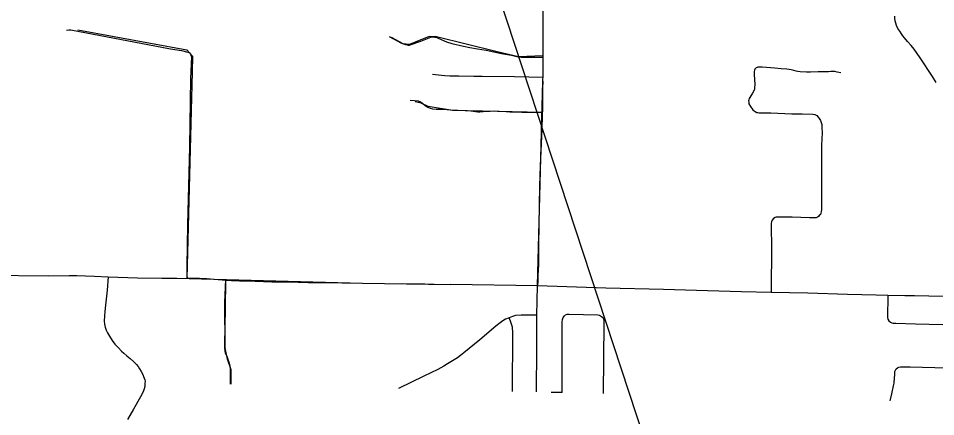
# Model space of a CAD drawing. Extents: x 670147 to 673275, y 705573 to 707613.
# Drawn here: x 671613.5 to 671751.4, y 706103 to 706162.9 of the extents above; entities that cross this region are included whole.
import ezdxf

# ---------------------------------------------------------------- set-up
doc = ezdxf.new("R2010")
doc.units = 0
for name, color, linetype in [('31', 7, 'Continuous'), ('32', 7, 'Continuous'), ('33', 7, 'Continuous'), ('34', 7, 'Continuous'), ('Default', 7, 'Continuous')]:
    doc.layers.add(name, color=color, linetype=linetype)

msp = doc.modelspace()

# ---------------------------------------------------------------- linework, layer by layer
at = {"layer": '31'}
for points in [[(671669.25, 706160.13), (671671.11, 706159.14), (671671.74, 706158.94), (671671.99, 706158.89), (671672.15, 706158.83), (671672.35, 706158.85), (671672.59, 706158.93), (671674.03, 706159.45), (671675.55, 706160.05), (671675.84, 706160.09), (671676.14, 706160.06), (671676.34, 706160.02), (671676.63, 706159.91), (671677.08, 706159.7), (671677.89, 706159.36), (671678.71, 706159.11), (671680.43, 706158.69), (671681.42, 706158.47), (671682.54, 706158.29), (671683.87, 706158.07), (671686.14, 706157.61), (671687.66, 706157.32), (671688.68, 706157.09), (671689.19, 706157.03), (671689.8, 706157.02), (671692.4, 706157.02)], [(671692.4, 706153.43), (671692.35, 706152.36), (671692.34, 706149.32), (671692.28, 706148.28), (671692.24, 706146.26), (671692, 706140.69), (671691.87, 706137.63), (671691.74, 706128.8), (671691.73, 706126.72), (671691.71, 706125.82), (671691.67, 706125.04), (671691.63, 706124.2), (671691.6, 706123.41), (671691.57, 706122.65)], [(671638.91, 706123.77), (671639.83, 706123.78), (671640.74, 706123.78), (671641.85, 706123.72), (671642.98, 706123.65), (671644.15, 706123.56), (671644.74, 706123.5), (671645.58, 706123.46), (671646.75, 706123.41), (671649.13, 706123.33), (671651.65, 706123.26), (671654.02, 706123.24), (671657.17, 706123.16), (671659.58, 706123.15), (671662.17, 706123.1), (671665.27, 706123.04)], [(671671.17, 706122.99), (671673.39, 706122.94), (671674.65, 706122.93), (671676.06, 706122.9), (671678.51, 706122.84)]]:
    msp.add_lwpolyline(points, dxfattribs=at)
at = {"layer": '32'}
for points in [[(671620.78, 706161.11), (671621.14, 706161.16), (671621.44, 706161.15), (671624.81, 706160.5), (671634.06, 706158.74), (671636.41, 706158.31), (671638.04, 706158.02), (671639, 706157.8), (671639.25, 706157.69), (671639.39, 706157.51), (671639.48, 706157.29), (671639.54, 706157.06), (671639.43, 706153.84), (671639.26, 706143.57), (671638.97, 706131.8), (671638.84, 706125.55), (671638.85, 706124.74), (671638.88, 706124.25), (671638.91, 706123.77)], [(671672.44, 706150.56), (671673.09, 706150.54), (671673.63, 706150.45), (671673.97, 706150.32), (671674.36, 706150.05), (671674.69, 706149.77), (671675.07, 706149.53), (671675.44, 706149.34), (671675.79, 706149.26), (671676.35, 706149.23), (671677.38, 706149.2), (671678.55, 706149.12), (671680.72, 706148.99), (671681.56, 706148.94), (671682.25, 706148.86), (671682.6, 706148.83), (671682.9, 706148.83), (671683.4, 706148.87), (671683.95, 706148.91), (671684.48, 706148.92), (671685.07, 706148.95), (671685.79, 706148.92), (671686.84, 706148.86), (671687.41, 706148.81), (671689.21, 706148.76), (671692.26, 706148.69)], [(671645.43, 706107.83), (671645.43, 706109.23), (671645.41, 706110.08), (671645.35, 706110.57), (671645.21, 706111.09), (671645.02, 706111.7), (671644.81, 706112.25), (671644.69, 706112.52), (671644.62, 706112.79), (671644.59, 706113.3), (671644.58, 706113.82), (671644.65, 706119.21), (671644.74, 706123.5)]]:
    msp.add_lwpolyline(points, dxfattribs=at)
at = {"layer": '33'}
for points in [[(671691.57, 706122.65), (671692.4, 706153.43), (671692.42, 706154.32), (671692.41, 706156.63), (671692.45, 706162.75), (671692.49, 706165.97), (671692.51, 706167.65), (671692.44, 706170.27), (671692.42, 706172.2), (671692.37, 706174.58), (671692.36, 706175.02), (671692.37, 706175.35), (671692.4, 706175.71), (671692.43, 706175.95), (671692.48, 706176.3), (671692.51, 706176.54), (671692.53, 706179.95), (671692.57, 706182.04), (671692.64, 706187.59), (671692.75, 706195.04), (671692.68, 706198.24)], [(671751.49, 706153.2), (671750.94, 706154.14), (671749.12, 706156.91), (671748.18, 706158.26), (671747.75, 706158.77), (671747.19, 706159.4), (671746.76, 706159.93), (671746.51, 706160.24), (671746.28, 706160.55), (671746.03, 706160.93), (671745.76, 706161.36), (671745.54, 706161.82), (671745.44, 706162.15), (671745.36, 706162.49), (671745.32, 706162.87), (671745.29, 706163.19)], [(671692.41, 706157.21), (671688.73, 706157.06), (671685.32, 706157.9), (671676.4, 706160.07), (671675.27, 706160.12), (671673.2, 706159.28), (671672.31, 706158.94), (671671.37, 706159.04), (671669.65, 706159.97)], [(671737.16, 706154.69), (671736.65, 706154.78), (671736.25, 706154.88), (671736.1, 706154.9), (671735.95, 706154.9), (671735.65, 706154.88), (671735.3, 706154.82), (671734.91, 706154.82), (671733.77, 706154.81), (671732.64, 706154.78), (671732.01, 706154.79), (671731.04, 706154.83), (671730.7, 706154.88), (671730.47, 706154.92), (671730.1, 706155.01), (671729.73, 706155.11), (671729.42, 706155.18), (671729.07, 706155.22), (671728.2, 706155.29), (671727.27, 706155.37), (671725.36, 706155.51), (671724.72, 706155.52), (671724.59, 706155.46), (671724.46, 706155.41), (671724.32, 706155.29), (671724.26, 706155.25), (671724.2, 706155.09), (671724.15, 706154.87), (671724.14, 706154.66), (671724.16, 706154.4), (671724.2, 706153.74), (671724.23, 706152.86), (671724.2, 706152.46), (671724.18, 706152.24), (671724.13, 706152.09), (671723.88, 706151.62), (671723.51, 706150.97), (671723.41, 706150.8), (671723.35, 706150.63), (671723.32, 706150.48), (671723.33, 706150.25), (671723.36, 706150.03), (671723.61, 706149.62), (671723.96, 706149.12), (671724.13, 706148.97), (671724.32, 706148.84), (671724.53, 706148.73), (671724.71, 706148.69), (671724.89, 706148.66), (671725.46, 706148.65), (671726.66, 706148.68), (671727.71, 706148.63), (671728.74, 706148.57), (671729.82, 706148.51), (671731.35, 706148.49), (671732.95, 706148.47), (671733.27, 706148.39), (671733.55, 706148.25), (671733.78, 706148.02), (671733.92, 706147.81), (671734.13, 706147.49), (671734.24, 706147.19), (671734.3, 706146.89), (671734.34, 706146.47), (671734.35, 706145.67), (671734.31, 706144.75), (671734.28, 706143.84), (671734.25, 706141.51), (671734.29, 706140.7), (671734.29, 706139.1), (671734.25, 706135.52), (671734.26, 706134.12), (671734.24, 706133.79), (671734.19, 706133.59), (671734.1, 706133.39), (671733.94, 706133.22), (671733.81, 706133.08), (671733.67, 706132.99), (671733.58, 706132.94), (671733.47, 706132.89), (671733.37, 706132.86), (671732.49, 706132.88), (671729.84, 706132.95), (671727.44, 706132.96), (671727.28, 706132.91), (671727.04, 706132.75), (671726.85, 706132.52), (671726.73, 706132.26), (671726.7, 706132.06), (671726.69, 706131.84), (671726.68, 706131.33), (671726.73, 706128.72), (671726.71, 706121.63)], [(671587.73, 706124.53), (671598.74, 706124.41), (671600.74, 706124.38), (671608.9, 706124.26), (671618.12, 706124.16), (671621.19, 706124.21), (671622.33, 706124.2), (671623.63, 706124.16), (671624.95, 706124.1), (671627.03, 706123.98), (671631.43, 706123.85), (671635.08, 706123.77), (671637.35, 706123.77)], [(671627.03, 706123.98), (671626.87, 706122), (671626.63, 706119.75), (671626.52, 706118.8), (671626.47, 706118.08), (671626.44, 706117.4), (671626.5, 706116.87), (671626.59, 706116.44), (671626.75, 706115.97), (671626.92, 706115.58), (671627.22, 706115.09), (671627.65, 706114.42), (671628.04, 706113.88), (671628.57, 706113.3), (671629.05, 706112.79), (671629.38, 706112.5), (671629.84, 706112.13), (671630.35, 706111.73), (671630.84, 706111.28), (671631.27, 706110.83), (671631.53, 706110.5), (671631.76, 706110.15), (671631.97, 706109.78), (671632.23, 706109.29), (671632.36, 706109), (671632.45, 706108.74), (671632.52, 706108.51), (671632.57, 706108.3), (671632.56, 706108.01), (671632.56, 706107.72), (671632.54, 706107.51), (671632.45, 706107.15), (671632.35, 706106.83), (671632.2, 706106.5), (671631.89, 706105.93), (671630.84, 706104.07), (671629.95, 706102.54)], [(671637.35, 706123.77), (671665.27, 706123.04), (671678.51, 706122.84)], [(671691.57, 706122.65), (671678.51, 706122.84)], [(671691.44, 706106.68), (671691.47, 706113.22), (671691.49, 706118.25), (671691.57, 706122.65)], [(671744.22, 706121.2), (671742.5, 706121.25), (671738.17, 706121.35), (671732.2, 706121.52), (671726.71, 706121.63), (671722.25, 706121.72), (671717.13, 706121.89), (671710.51, 706122.09), (671701.87, 706122.3), (671691.56, 706122.63)], [(671744.22, 706121.2), (671744.18, 706117.89), (671744.26, 706117.63), (671744.41, 706117.4), (671744.64, 706117.2), (671744.85, 706117.08), (671745.02, 706117.04), (671745.43, 706117.01), (671748.38, 706116.94), (671758.61, 706116.66)], [(671754.74, 706120.97), (671748.26, 706121.13), (671746.8, 706121.15), (671744.22, 706121.2)], [(671691.49, 706118.25), (671690.46, 706118.24), (671689.12, 706118.24), (671688.25, 706118.16), (671687.83, 706118.04), (671687.55, 706117.95), (671687.29, 706117.81), (671686.76, 706117.61), (671686.34, 706117.37), (671685.96, 706117.09), (671685.32, 706116.58), (671682.89, 706114.53), (671680.5, 706112.58), (671679.99, 706112.16), (671679.53, 706111.83), (671679.05, 706111.52), (671678.57, 706111.2), (671678.06, 706110.9), (671677.51, 706110.57), (671676.58, 706110.05), (671674.51, 706109.06), (671670.7, 706107.2)], [(671695.26, 706106.63), (671695.29, 706108.22), (671695.3, 706117.17), (671695.33, 706117.59), (671695.44, 706117.89), (671695.62, 706118.12), (671695.8, 706118.29), (671696.02, 706118.38), (671696.33, 706118.39), (671700.63, 706118.29), (671700.92, 706118.21), (671701.21, 706118.05), (671701.38, 706117.86), (671701.49, 706117.66), (671701.54, 706117.43), (671701.57, 706116.99), (671701.43, 706106.44)], [(671687.81, 706106.77), (671687.86, 706115.58), (671687.82, 706116.4), (671687.69, 706116.89), (671687.52, 706117.33), (671687.29, 706117.81)], [(671744.57, 706105.36), (671744.62, 706105.55), (671744.82, 706106.42), (671745.1, 706107.62), (671745.19, 706107.99), (671745.19, 706108.2), (671745.23, 706108.66), (671745.28, 706109.4), (671745.31, 706109.76), (671745.38, 706109.97), (671745.51, 706110.14), (671745.7, 706110.3), (671745.88, 706110.41), (671746.13, 706110.46), (671746.45, 706110.47), (671747.62, 706110.44), (671753.14, 706110.29)], [(671693.63, 706106.63), (671695.26, 706106.63)], [(671695.26, 706106.59), (671695.26, 706106.63)]]:
    msp.add_lwpolyline(points, dxfattribs=at)
at = {"layer": '34'}
for points in [[(671622.47, 706161.14), (671638.86, 706158.12), (671639.73, 706157.17), (671639.64, 706154.84), (671638.88, 706123.73)], [(671675.79, 706154.46), (671677.12, 706154.32), (671677.63, 706154.27), (671678.4, 706154.23), (671679.73, 706154.21), (671681.98, 706154.17), (671683.24, 706154.2), (671688.12, 706154.12), (671692.42, 706154.04)], [(671692.27, 706148.69), (671678.82, 706148.99), (671675.12, 706149.63), (671674.09, 706150.12), (671673.2, 706150.32)], [(671645.52, 706107.83), (671645.53, 706110), (671644.98, 706111.63), (671644.64, 706113.31), (671644.59, 706120.12), (671644.74, 706123.58)]]:
    msp.add_lwpolyline(points, dxfattribs=at)
at = {"layer": 'Default'}
msp.add_line((671630.23, 706335.38), (671790.91, 705845.78), dxfattribs=at)

doc.saveas('drawing.dxf')
